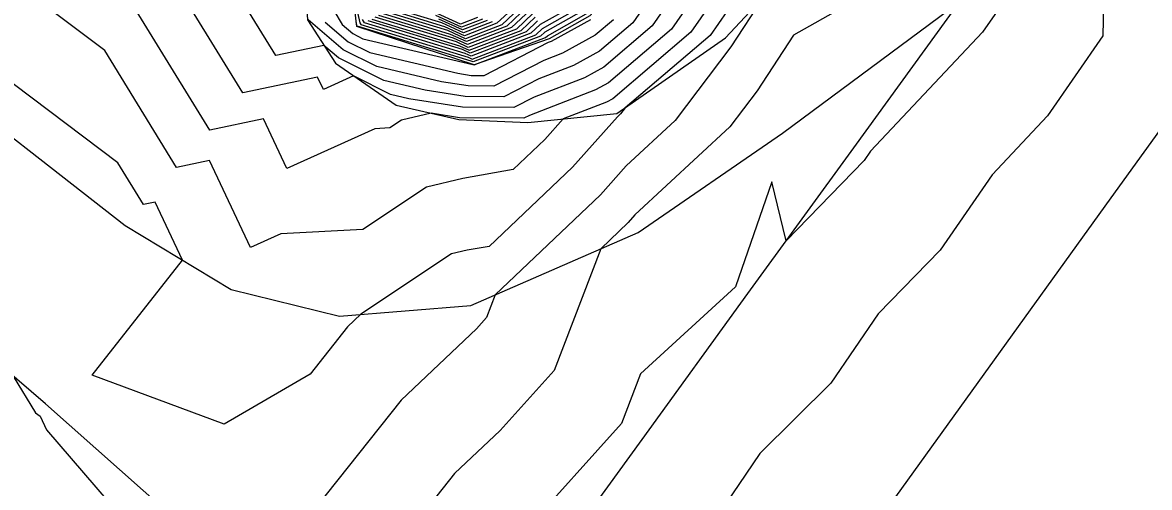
# Model space of a CAD drawing. Extents: x 2188792 to 2191981, y 386090 to 389710.
# Drawn here: x 2189206.9 to 2189264.3, y 386388 to 386411.7 of the extents above; entities that cross this region are included whole.
import ezdxf

# ---------------------------------------------------------------- set-up
doc = ezdxf.new("R2010")
doc.units = 0
for name, color, linetype in [('DTM Contours Major', 7, 'Continuous'), ('DTM Contours Minor', 7, 'Continuous'), ('PH Exist DTM Breakline', 7, 'Continuous')]:
    doc.layers.add(name, color=color, linetype=linetype)

msp = doc.modelspace()

# ---------------------------------------------------------------- linework, layer by layer
at = {"layer": 'DTM Contours Major'}
for points in [[(2189266.324, 386442.507), (2189262.446, 386437.242), (2189261.01, 386435.507), (2189257.272, 386430.443), (2189255.592, 386428.431), (2189252.016, 386423.6), (2189250.047, 386421.263), (2189245.306, 386416.991), (2189242.856, 386413.94), (2189240.937, 386411.173), (2189236.972, 386407.793), (2189236.657, 386407.62), (2189234.438, 386406.766), (2189233.506, 386405.724), (2189231.896, 386404.194), (2189229.329, 386403.733), (2189227.494, 386403.3), (2189224.243, 386401.144), (2189220.078, 386400.92), (2189218.529, 386400.221), (2189216.437, 386404.652), (2189214.769, 386404.304), (2189211.115, 386410.245), (2189205.559, 386414.419)], [(2189264.73, 386427.449), (2189264.096, 386426.605), (2189262.155, 386422.601), (2189263.44, 386418.692), (2189262.032, 386416.608), (2189261.916, 386410.995), (2189259.093, 386406.918), (2189256.272, 386403.928), (2189253.634, 386400.098), (2189250.473, 386396.85), (2189248.067, 386393.335), (2189244.447, 386389.755), (2189242.343, 386386.655)], [(2189232.527, 386412.692), (2189231.321, 386411.555), (2189229.466, 386410.846), (2189228.565, 386411.259), (2189225.429, 386412.215)], [(2189230.09, 386411.918), (2189229.219, 386411.585), (2189227.817, 386412.227)], [(2189222.327, 386411.683), (2189223.494, 386410.694), (2189224.602, 386410.139), (2189229.086, 386409.088), (2189229.764, 386408.982), (2189230.415, 386408.976), (2189233.693, 386410.668), (2189233.844, 386410.726), (2189235.844, 386411.826)], [(2189233.144, 386411.75), (2189232.553, 386411.192), (2189229.714, 386410.108), (2189229.313, 386410.292), (2189224.514, 386411.754)]]:
    msp.add_lwpolyline(points, dxfattribs=at)
at = {"layer": 'DTM Contours Minor'}
for points in [[(2189231.804, 386460.941), (2189226.904, 386455.849), (2189229.007, 386450.298), (2189227.287, 386446.946), (2189226.979, 386441.974), (2189225.619, 386438.912), (2189225.003, 386437.338), (2189224.429, 386436.071), (2189224.665, 386424.506), (2189224.074, 386423.429), (2189223.993, 386423.262), (2189221.86, 386416.313), (2189221.992, 386415.301), (2189222.345, 386413.01), (2189223.191, 386411.567), (2189223.733, 386411.107), (2189224.249, 386410.848), (2189229.852, 386409.535), (2189229.912, 386409.517), (2189229.913, 386409.517)], [(2189229.913, 386409.517), (2189233.538, 386410.902), (2189233.638, 386410.996), (2189235.614, 386412.107), (2189235.767, 386412.331), (2189242.239, 386420.066), (2189242.888, 386420.953), (2189248.229, 386427.965), (2189248.752, 386428.679), (2189254.238, 386435.873), (2189254.627, 386436.405), (2189260.267, 386443.793), (2189260.515, 386444.133), (2189264.441, 386448.969)], [(2189268.161, 386440.664), (2189263.943, 386435.056), (2189263.228, 386434.164), (2189258.86, 386428.346), (2189258.345, 386427.284), (2189253.982, 386421.557), (2189253.47, 386420.305), (2189249.245, 386417.759), (2189246.496, 386415.281), (2189244.627, 386412.954), (2189242.979, 386410.426), (2189240.144, 386406.687), (2189237.654, 386404.38), (2189236.336, 386402.907), (2189230.986, 386397.824), (2189230.541, 386396.661), (2189230.025, 386396.088), (2189226.192, 386392.461), (2189219.68, 386384.268)], [(2189265.759, 386434.46), (2189263.728, 386431.925), (2189260.605, 386427.766), (2189258.907, 386424.264), (2189256.239, 386420.761), (2189254.159, 386415.671), (2189251.018, 386413.779), (2189246.167, 386411.031), (2189244.315, 386408.193), (2189242.923, 386406.356), (2189238.096, 386401.883), (2189237.751, 386401.498), (2189236.352, 386400.168), (2189233.978, 386393.969), (2189231.23, 386390.917), (2189228.919, 386388.729), (2189224.992, 386383.789)], [(2189267.575, 386433.863), (2189264.229, 386429.687), (2189262.351, 386427.185), (2189259.469, 386421.243), (2189258.495, 386419.964), (2189256.597, 386415.32), (2189256.534, 386412.252), (2189255.788, 386411.174), (2189250.081, 386405.125), (2189249.757, 386404.656), (2189245.787, 386400.575), (2189245.067, 386403.562), (2189243.217, 386398.225), (2189238.384, 386393.806), (2189237.416, 386391.277), (2189232.435, 386385.745)], [(2189243.026, 386417.343), (2189238.968, 386411.493), (2189236.521, 386409.406), (2189235.532, 386408.863), (2189232.973, 386407.878), (2189231.936, 386407.343), (2189229.312, 386407.366), (2189226.584, 386407.796), (2189225.662, 386408.012), (2189223.776, 386408.957), (2189222.24, 386408.263), (2189221.943, 386408.893), (2189218.135, 386408.098), (2189211.476, 386418.923)], [(2189243.112, 386419.045), (2189237.984, 386411.652), (2189236.295, 386410.213), (2189234.969, 386409.484), (2189233.213, 386408.808), (2189231.429, 386407.887), (2189229.463, 386407.905), (2189227.418, 386408.227), (2189225.308, 386408.721), (2189223.015, 386409.87), (2189222.265, 386410.506), (2189219.818, 386409.995), (2189216.567, 386415.281)], [(2189242.941, 386415.641), (2189239.953, 386411.333), (2189236.747, 386408.6), (2189236.095, 386408.241), (2189232.733, 386406.948), (2189232.443, 386406.798), (2189229.162, 386406.828), (2189227.718, 386407.055), (2189226.22, 386406.701), (2189225.627, 386406.307), (2189224.866, 386406.267), (2189220.385, 386404.242), (2189219.19, 386406.772), (2189216.452, 386406.201), (2189210.454, 386415.953)], [(2189223.708, 386413.399), (2189224.092, 386411.655), (2189224.148, 386411.569), (2189229.612, 386409.904), (2189229.813, 386409.812), (2189233.045, 386411.047), (2189233.391, 386411.373), (2189235.153, 386412.363)], [(2189232.404, 386412.88), (2189231.075, 386411.628), (2189229.417, 386410.994), (2189228.415, 386411.453), (2189225.612, 386412.307)], [(2189242.771, 386412.238), (2189241.922, 386411.013), (2189237.604, 386407.333), (2189237.365, 386407.018), (2189237.212, 386406.876), (2189234.921, 386404.315), (2189230.681, 386400.287), (2189229.565, 386400.087), (2189228.768, 386399.898), (2189224.139, 386396.83), (2189223.466, 386396.193), (2189221.559, 386393.794), (2189217.187, 386391.249), (2189210.465, 386393.732), (2189215.076, 386399.585), (2189213.685, 386402.532), (2189213.086, 386402.407), (2189211.776, 386404.537), (2189202.965, 386411.157)], [(2189235.384, 386412.235), (2189233.515, 386411.184), (2189233.292, 386410.974), (2189229.863, 386409.665), (2189229.762, 386409.711), (2189223.965, 386411.477), (2189223.959, 386411.487), (2189223.915, 386411.688)], [(2189234.922, 386412.491), (2189233.268, 386411.561), (2189232.799, 386411.12), (2189229.764, 386409.96), (2189229.463, 386410.098), (2189224.331, 386411.661), (2189224.225, 386411.823)], [(2189232.774, 386412.315), (2189231.814, 386411.41), (2189229.566, 386410.551), (2189228.864, 386410.872), (2189225.063, 386412.03)], [(2189232.651, 386412.503), (2189231.568, 386411.483), (2189229.516, 386410.699), (2189228.715, 386411.066), (2189225.246, 386412.123)], [(2189230.829, 386411.7), (2189229.367, 386411.142), (2189228.266, 386411.647), (2189225.795, 386412.399)], [(2189237, 386411.812), (2189236.07, 386411.019), (2189234.406, 386410.105), (2189233.453, 386409.738), (2189230.922, 386408.431), (2189229.613, 386408.443), (2189228.252, 386408.658), (2189224.955, 386409.43), (2189223.254, 386410.282), (2189221.464, 386411.8)], [(2189224.697, 386411.846), (2189229.164, 386410.485), (2189229.665, 386410.256), (2189232.307, 386411.265), (2189233.021, 386411.938)], [(2189232.897, 386412.127), (2189232.06, 386411.337), (2189229.615, 386410.403), (2189229.014, 386410.679), (2189224.88, 386411.938)], [(2189230.336, 386411.845), (2189229.268, 386411.437), (2189227.967, 386412.034)], [(2189230.582, 386411.773), (2189229.318, 386411.29), (2189228.116, 386411.84)], [(2189206.453, 386393.678), (2189207.587, 386391.82), (2189207.817, 386391.651), (2189208.151, 386390.956), (2189213.898, 386384.275)]]:
    msp.add_lwpolyline(points, dxfattribs=at)
at = {"layer": 'PH Exist DTM Breakline'}
for points in [[(2189148.023, 386474.19), (2189154.208, 386463.445), (2189158.639, 386456.993), (2189163.07, 386450.541), (2189168.096, 386444.017), (2189173.121, 386437.492), (2189180.874, 386429.156), (2189186.378, 386423.878), (2189191.882, 386418.6), (2189196.773, 386414.06), (2189201.664, 386409.52), (2189212.146, 386401.347), (2189217.55, 386398.098), (2189223.063, 386396.743), (2189229.747, 386397.282), (2189238.252, 386400.999), (2189245.606, 386406.037), (2189254.6, 386412.703)], [(2189279.986, 386470.048), (2189275.151, 386463.492), (2189270.316, 386456.936), (2189265.481, 386450.379), (2189260.646, 386443.823), (2189254.818, 386435.905), (2189248.991, 386427.988), (2189243.163, 386420.071), (2189235.793, 386412.008), (2189233.738, 386410.843), (2189229.913, 386409.516), (2189223.942, 386411.465), (2189223.562, 386414.602), (2189224.905, 386419.16), (2189226.628, 386421.835), (2189233.694, 386431.192), (2189237.63, 386437.803), (2189239.129, 386442.626)], [(2189239.719, 386461.576), (2189235.786, 386450.527), (2189234.258, 386444.039), (2189232.729, 386437.55), (2189231.164, 386434.079), (2189229.724, 386431.399), (2189223.937, 386423.514), (2189221.169, 386415.667), (2189221.424, 386411.806), (2189222.855, 386409.594), (2189225.936, 386407.461), (2189229.135, 386406.732), (2189232.639, 386406.587), (2189237.183, 386407.04), (2189242.703, 386410.887), (2189246.623, 386415.098), (2189253.246, 386421.817)], [(2189216.831, 386384.525), (2189208.093, 386392.27), (2189201.751, 386397.712), (2189195.409, 386403.153), (2189188.474, 386409.735), (2189181.539, 386416.316), (2189174.604, 386422.897), (2189168.301, 386430.454), (2189161.998, 386438.011), (2189157.643, 386444.453), (2189153.289, 386450.894), (2189148.934, 386457.335)], [(2189295.182, 386447.675), (2189289.48, 386439.93), (2189283.777, 386432.186), (2189278.075, 386424.441), (2189272.372, 386416.697), (2189267.348, 386409.728), (2189262.323, 386402.759), (2189257.299, 386395.79), (2189252.275, 386388.82), (2189247.25, 386381.851)], [(2189279.834, 386446.643), (2189274.884, 386439.865), (2189269.935, 386433.087), (2189264.985, 386426.309), (2189259.793, 386419.506), (2189254.6, 386412.703), (2189249.215, 386405.293), (2189243.83, 386397.882), (2189238.445, 386390.471), (2189233.061, 386383.061)]]:
    msp.add_lwpolyline(points, dxfattribs=at)

doc.saveas('drawing.dxf')
